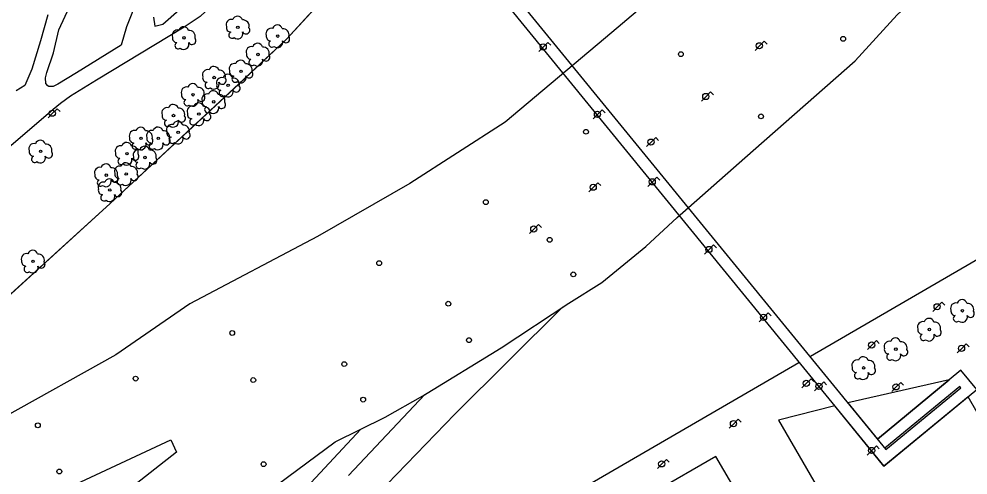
# Model space of a CAD drawing. Extents: x 282771 to 285132, y 4823109 to 4825496.
# Drawn here: x 283441.3 to 283637.2, y 4823739.6 to 4823833.5 of the extents above; entities that cross this region are included whole.
import ezdxf

# ---------------------------------------------------------------- set-up
doc = ezdxf.new("R2010")
doc.units = 0
for name, color, linetype in [('ACERA-INTERIOR', 7, 'Continuous'), ('ARBOL', 7, 'Continuous'), ('EDIFICIO', 7, 'Continuous'), ('FAROLA', 7, 'Continuous'), ('PARQUE-JARDIN-AREA', 7, 'Continuous'), ('POSTE', 7, 'Continuous'), ('PUENTE', 7, 'Continuous'), ('SENAL-VIARIA', 7, 'Continuous'), ('VALLA', 7, 'Continuous'), ('ZONA-VERDE', 7, 'Continuous')]:
    doc.layers.add(name, color=color, linetype=linetype)

msp = doc.modelspace()

# ---------------------------------------------------------------- linework, layer by layer
at = {"layer": 'ACERA-INTERIOR'}
for points in [[(283604.68, 4823764.09), (283645.04, 4823787.52), (283653.26, 4823777.12), (283681.31, 4823799.83), (283702.66, 4823818.43), (283714.12, 4823828.58), (283725.72, 4823837.78), (283799.69, 4823901.12), (283801.01, 4823899.67), (283806.65, 4823904.52), (283805.18, 4823906.02), (283808.04, 4823908.37), (283805.53, 4823911.21), (283808.05, 4823913.52), (283807.08, 4823914.52), (283815.15, 4823921.22), (283815.36, 4823921.38), (283815.6, 4823921.52), (283815.85, 4823921.65), (283816.13, 4823921.76), (283816.41, 4823921.84), (283812.59, 4823926.09)], [(283602.24, 4823762.68), (283558.77, 4823737.45), (283594.37, 4823676.05)]]:
    msp.add_lwpolyline(points, dxfattribs=at)
at = {"layer": 'ARBOL'}
for centre in [(283486.49, 4823831.83), (283494.72, 4823830.02), (283475.37, 4823829.66), (283490.63, 4823826.24), (283487.14, 4823822.76), (283481.6, 4823821.48), (283484.48, 4823819.86), (283477.24, 4823817.93), (283481.5, 4823816.47), (283473.21, 4823813.65), (283478.44, 4823813.97), (283474.17, 4823810.18), (283466.51, 4823808.96), (283470.06, 4823808.97), (283445.78, 4823806.26), (283463.61, 4823805.81), (283467.32, 4823805.01), (283459.34, 4823801.37), (283463.45, 4823801.62), (283460.06, 4823798.31), (283444.23, 4823783.59), (283636.01, 4823773.42), (283629.19, 4823769.56), (283622.27, 4823765.51), (283615.62, 4823761.65)]:
    msp.add_circle(centre, 0.255, dxfattribs=at)
for centre, radius, start, end in [((283486.42, 4823833.09), 1.04, 15.6423, 161.3843), ((283475.3, 4823830.92), 1.04, 15.6423, 161.3843), ((283485.16, 4823832.36), 1.1, 75.4318, 200.5561), ((283485.05, 4823831.79), 0.935, 168.599, 268.1324), ((283487.55, 4823832.09), 1.27, 345.0327, 95.7993), ((283494.65, 4823831.28), 1.04, 15.6423, 161.3843), ((283474.04, 4823830.19), 1.1, 75.4318, 200.5561), ((283476.43, 4823829.92), 1.27, 345.0327, 95.7993), ((283485.29, 4823830.24), 0.672, 113.7367, 309.4725), ((283486.43, 4823830.54), 1.09, 228.9545, 17.928), ((283488.16, 4823831.26), 0.797, 208.9625, 38.991), ((283493.39, 4823830.55), 1.1, 75.4318, 200.5561), ((283493.28, 4823829.98), 0.935, 168.599, 268.1324), ((283495.78, 4823830.28), 1.27, 345.0327, 95.7993), ((283473.93, 4823829.62), 0.935, 168.599, 268.1324), ((283474.17, 4823828.07), 0.672, 113.7367, 309.4725), ((283475.31, 4823828.37), 1.09, 228.9545, 17.928), ((283477.04, 4823829.09), 0.797, 208.9625, 38.991), ((283490.56, 4823827.5), 1.04, 15.6423, 161.3843), ((283493.52, 4823828.43), 0.672, 113.7367, 309.4725), ((283494.66, 4823828.73), 1.09, 228.9545, 17.928), ((283496.39, 4823829.45), 0.797, 208.9625, 38.991), ((283489.3, 4823826.77), 1.1, 75.4318, 200.5561), ((283489.19, 4823826.2), 0.935, 168.599, 268.1324), ((283491.69, 4823826.5), 1.27, 345.0327, 95.7993), ((283492.3, 4823825.67), 0.797, 208.9625, 38.991), ((283485.81, 4823823.29), 1.1, 75.4318, 200.5561), ((283487.07, 4823824.02), 1.04, 15.6423, 161.3843), ((283488.2, 4823823.02), 1.27, 345.0327, 95.7993), ((283489.43, 4823824.65), 0.672, 113.7367, 309.4725), ((283490.57, 4823824.95), 1.09, 228.9545, 17.928), ((283480.27, 4823822.01), 1.1, 75.4318, 200.5561), ((283481.53, 4823822.74), 1.04, 15.6423, 161.3843), ((283482.66, 4823821.74), 1.27, 345.0327, 95.7993), ((283484.41, 4823821.12), 1.04, 15.6423, 161.3843), ((283485.7, 4823822.72), 0.935, 168.599, 268.1324), ((283488.81, 4823822.19), 0.797, 208.9625, 38.991), ((283477.17, 4823819.19), 1.04, 15.6423, 161.3843), ((283480.16, 4823821.44), 0.935, 168.599, 268.1324), ((283480.4, 4823819.89), 0.672, 113.7367, 309.4725), ((283481.54, 4823820.19), 1.09, 228.9545, 17.928), ((283483.15, 4823820.39), 1.1, 75.4318, 200.5561), ((283483.27, 4823820.91), 0.797, 208.9625, 38.991), ((283485.94, 4823821.17), 0.672, 113.7367, 309.4725), ((283485.54, 4823820.12), 1.27, 345.0327, 95.7993), ((283487.08, 4823821.47), 1.09, 228.9545, 17.928), ((283475.91, 4823818.46), 1.1, 75.4318, 200.5561), ((283478.3, 4823818.19), 1.27, 345.0327, 95.7993), ((283481.43, 4823817.73), 1.04, 15.6423, 161.3843), ((283483.04, 4823819.82), 0.935, 168.599, 268.1324), ((283483.28, 4823818.27), 0.672, 113.7367, 309.4725), ((283484.42, 4823818.57), 1.09, 228.9545, 17.928), ((283486.15, 4823819.29), 0.797, 208.9625, 38.991), ((283475.8, 4823817.89), 0.935, 168.599, 268.1324), ((283476.04, 4823816.34), 0.672, 113.7367, 309.4725), ((283477.18, 4823816.64), 1.09, 228.9545, 17.928), ((283478.37, 4823815.23), 1.04, 15.6423, 161.3843), ((283478.91, 4823817.36), 0.797, 208.9625, 38.991), ((283480.17, 4823817), 1.1, 75.4318, 200.5561), ((283480.06, 4823816.43), 0.935, 168.599, 268.1324), ((283482.56, 4823816.73), 1.27, 345.0327, 95.7993), ((283483.17, 4823815.9), 0.797, 208.9625, 38.991), ((283471.88, 4823814.18), 1.1, 75.4318, 200.5561), ((283473.14, 4823814.91), 1.04, 15.6423, 161.3843), ((283474.27, 4823813.91), 1.27, 345.0327, 95.7993), ((283477.11, 4823814.5), 1.1, 75.4318, 200.5561), ((283479.5, 4823814.23), 1.27, 345.0327, 95.7993), ((283480.3, 4823814.88), 0.672, 113.7367, 309.4725), ((283481.44, 4823815.18), 1.09, 228.9545, 17.928), ((283471.77, 4823813.61), 0.935, 168.599, 268.1324), ((283472.01, 4823812.06), 0.672, 113.7367, 309.4725), ((283473.15, 4823812.36), 1.09, 228.9545, 17.928), ((283474.1, 4823811.44), 1.04, 15.6423, 161.3843), ((283474.88, 4823813.08), 0.797, 208.9625, 38.991), ((283477, 4823813.93), 0.935, 168.599, 268.1324), ((283477.24, 4823812.38), 0.672, 113.7367, 309.4725), ((283478.38, 4823812.68), 1.09, 228.9545, 17.928), ((283480.11, 4823813.4), 0.797, 208.9625, 38.991), ((283465.18, 4823809.49), 1.1, 75.4318, 200.5561), ((283466.44, 4823810.22), 1.04, 15.6423, 161.3843), ((283467.57, 4823809.22), 1.27, 345.0327, 95.7993), ((283468.73, 4823809.5), 1.1, 75.4318, 200.5561), ((283469.99, 4823810.23), 1.04, 15.6423, 161.3843), ((283471.12, 4823809.23), 1.27, 345.0327, 95.7993), ((283472.84, 4823810.71), 1.1, 75.4318, 200.5561), ((283475.23, 4823810.44), 1.27, 345.0327, 95.7993), ((283445.71, 4823807.52), 1.04, 15.6423, 161.3843), ((283465.07, 4823808.92), 0.935, 168.599, 268.1324), ((283468.18, 4823808.39), 0.797, 208.9625, 38.991), ((283468.62, 4823808.93), 0.935, 168.599, 268.1324), ((283471.73, 4823808.4), 0.797, 208.9625, 38.991), ((283472.73, 4823810.14), 0.935, 168.599, 268.1324), ((283472.97, 4823808.59), 0.672, 113.7367, 309.4725), ((283474.11, 4823808.89), 1.09, 228.9545, 17.928), ((283475.84, 4823809.61), 0.797, 208.9625, 38.991), ((283444.45, 4823806.79), 1.1, 75.4318, 200.5561), ((283446.84, 4823806.52), 1.27, 345.0327, 95.7993), ((283462.28, 4823806.34), 1.1, 75.4318, 200.5561), ((283463.54, 4823807.07), 1.04, 15.6423, 161.3843), ((283464.67, 4823806.07), 1.27, 345.0327, 95.7993), ((283465.31, 4823807.37), 0.672, 113.7367, 309.4725), ((283465.99, 4823805.54), 1.1, 75.4318, 200.5561), ((283466.45, 4823807.67), 1.09, 228.9545, 17.928), ((283467.25, 4823806.27), 1.04, 15.6423, 161.3843), ((283468.86, 4823807.38), 0.672, 113.7367, 309.4725), ((283468.38, 4823805.27), 1.27, 345.0327, 95.7993), ((283470, 4823807.68), 1.09, 228.9545, 17.928), ((283444.34, 4823806.22), 0.935, 168.599, 268.1324), ((283444.58, 4823804.67), 0.672, 113.7367, 309.4725), ((283445.72, 4823804.97), 1.09, 228.9545, 17.928), ((283447.45, 4823805.69), 0.797, 208.9625, 38.991), ((283462.17, 4823805.77), 0.935, 168.599, 268.1324), ((283462.41, 4823804.22), 0.672, 113.7367, 309.4725), ((283463.55, 4823804.52), 1.09, 228.9545, 17.928), ((283465.28, 4823805.24), 0.797, 208.9625, 38.991), ((283465.88, 4823804.97), 0.935, 168.599, 268.1324), ((283468.99, 4823804.44), 0.797, 208.9625, 38.991), ((283458.01, 4823801.9), 1.1, 75.4318, 200.5561), ((283459.27, 4823802.63), 1.04, 15.6423, 161.3843), ((283460.4, 4823801.63), 1.27, 345.0327, 95.7993), ((283462.12, 4823802.15), 1.1, 75.4318, 200.5561), ((283463.38, 4823802.88), 1.04, 15.6423, 161.3843), ((283464.51, 4823801.88), 1.27, 345.0327, 95.7993), ((283466.12, 4823803.42), 0.672, 113.7367, 309.4725), ((283467.26, 4823803.72), 1.09, 228.9545, 17.928), ((283457.9, 4823801.33), 0.935, 168.599, 268.1324), ((283459.99, 4823799.57), 1.04, 15.6423, 161.3843), ((283461.01, 4823800.8), 0.797, 208.9625, 38.991), ((283462.01, 4823801.58), 0.935, 168.599, 268.1324), ((283462.25, 4823800.03), 0.672, 113.7367, 309.4725), ((283463.39, 4823800.33), 1.09, 228.9545, 17.928), ((283465.12, 4823801.05), 0.797, 208.9625, 38.991), ((283458.14, 4823799.78), 0.672, 113.7367, 309.4725), ((283458.73, 4823798.84), 1.1, 75.4318, 200.5561), ((283459.28, 4823800.08), 1.09, 228.9545, 17.928), ((283461.12, 4823798.57), 1.27, 345.0327, 95.7993), ((283458.62, 4823798.27), 0.935, 168.599, 268.1324), ((283458.86, 4823796.72), 0.672, 113.7367, 309.4725), ((283460, 4823797.02), 1.09, 228.9545, 17.928), ((283461.73, 4823797.74), 0.797, 208.9625, 38.991), ((283442.9, 4823784.12), 1.1, 75.4318, 200.5561), ((283444.16, 4823784.85), 1.04, 15.6423, 161.3843), ((283445.29, 4823783.85), 1.27, 345.0327, 95.7993), ((283442.79, 4823783.55), 0.935, 168.599, 268.1324), ((283445.9, 4823783.02), 0.797, 208.9625, 38.991), ((283443.03, 4823782), 0.672, 113.7367, 309.4725), ((283444.17, 4823782.3), 1.09, 228.9545, 17.928), ((283635.94, 4823774.68), 1.04, 15.6422, 161.3843), ((283634.68, 4823773.95), 1.1, 75.4318, 200.556), ((283634.57, 4823773.38), 0.935, 168.5989, 268.1323), ((283637.07, 4823773.68), 1.27, 345.0327, 95.7992), ((283637.68, 4823772.85), 0.797, 208.9624, 38.991), ((283629.12, 4823770.82), 1.04, 15.6422, 161.3843), ((283634.81, 4823771.83), 0.672, 113.7367, 309.4725), ((283635.95, 4823772.13), 1.09, 228.9544, 17.9279), ((283627.86, 4823770.09), 1.1, 75.4318, 200.556), ((283627.75, 4823769.52), 0.935, 168.5989, 268.1323), ((283630.25, 4823769.82), 1.27, 345.0327, 95.7992), ((283630.86, 4823768.99), 0.797, 208.9624, 38.991), ((283622.2, 4823766.77), 1.04, 15.6422, 161.3843), ((283627.99, 4823767.97), 0.672, 113.7367, 309.4725), ((283629.13, 4823768.27), 1.09, 228.9544, 17.9279), ((283620.94, 4823766.04), 1.1, 75.4318, 200.556), ((283620.83, 4823765.47), 0.935, 168.5989, 268.1323), ((283623.33, 4823765.77), 1.27, 345.0327, 95.7992), ((283623.94, 4823764.94), 0.797, 208.9624, 38.991), ((283615.55, 4823762.91), 1.04, 15.6422, 161.3843), ((283621.07, 4823763.92), 0.672, 113.7367, 309.4725), ((283622.21, 4823764.22), 1.09, 228.9544, 17.9279), ((283614.29, 4823762.18), 1.1, 75.4318, 200.556), ((283614.18, 4823761.61), 0.935, 168.5989, 268.1323), ((283616.68, 4823761.91), 1.27, 345.0327, 95.7992), ((283617.29, 4823761.08), 0.797, 208.9624, 38.991), ((283614.42, 4823760.06), 0.672, 113.7367, 309.4725), ((283615.56, 4823760.36), 1.09, 228.9544, 17.9279)]:
    msp.add_arc(centre, radius, start, end, dxfattribs=at)
at = {"layer": 'EDIFICIO'}
msp.add_lwpolyline([(283639.44, 4823721.02), (283635.46, 4823718.73), (283635.9, 4823717.99), (283621.39, 4823709.55), (283620.99, 4823710.23), (283616.98, 4823707.93), (283617.41, 4823707.18), (283615.99, 4823706.37), (283615.56, 4823707.12), (283611.64, 4823704.81), (283612.04, 4823704.13), (283609.12, 4823702.44), (283585.13, 4823743.38), (283572.29, 4823735.98), (283596.15, 4823694.83)], dxfattribs=at)
at = {"layer": 'FAROLA'}
for p, q in [((283550.48, 4823828.74), (283549.54, 4823827.81)), ((283551.07, 4823828.15), (283550.48, 4823828.74)), ((283594.16, 4823828.03), (283593.23, 4823827.09)), ((283595.1, 4823828.96), (283594.16, 4823828.03)), ((283595.69, 4823828.37), (283595.1, 4823828.96)), ((283549.54, 4823827.81), (283548.61, 4823826.87)), ((283584.04, 4823818.51), (283583.1, 4823817.58)), ((283584.63, 4823817.92), (283584.04, 4823818.51)), ((283583.1, 4823817.58), (283582.17, 4823816.64)), ((283449.2, 4823815.06), (283448.26, 4823814.13)), ((283449.79, 4823814.47), (283449.2, 4823815.06)), ((283561.68, 4823814.83), (283560.74, 4823813.9)), ((283562.27, 4823814.24), (283561.68, 4823814.83)), ((283448.26, 4823814.13), (283447.34, 4823813.19)), ((283560.74, 4823813.9), (283559.81, 4823812.96)), ((283572.72, 4823809.11), (283571.78, 4823808.18)), ((283573.31, 4823808.52), (283572.72, 4823809.11)), ((283571.78, 4823808.18), (283570.85, 4823807.24)), ((283572.98, 4823800.92), (283572.04, 4823799.99)), ((283573.57, 4823800.33), (283572.98, 4823800.92)), ((283559.86, 4823798.88), (283558.93, 4823797.94)), ((283560.8, 4823799.81), (283559.86, 4823798.88)), ((283561.39, 4823799.22), (283560.8, 4823799.81)), ((283572.04, 4823799.99), (283571.11, 4823799.05)), ((283548.54, 4823791.19), (283547.6, 4823790.26)), ((283549.13, 4823790.6), (283548.54, 4823791.19)), ((283547.6, 4823790.26), (283546.67, 4823789.32)), ((283584.68, 4823786.98), (283583.74, 4823786.05)), ((283585.27, 4823786.39), (283584.68, 4823786.98)), ((283583.74, 4823786.05), (283582.81, 4823785.11)), ((283631.78, 4823775.17), (283630.84, 4823774.24)), ((283632.37, 4823774.58), (283631.78, 4823775.17)), ((283630.84, 4823774.24), (283629.91, 4823773.3)), ((283595.01, 4823772.07), (283594.08, 4823771.13)), ((283595.95, 4823773), (283595.01, 4823772.07)), ((283596.54, 4823772.41), (283595.95, 4823773)), ((283617.34, 4823766.36), (283616.41, 4823765.42)), ((283618.28, 4823767.29), (283617.34, 4823766.36)), ((283618.87, 4823766.7), (283618.28, 4823767.29)), ((283635.87, 4823765.67), (283634.94, 4823764.73)), ((283636.81, 4823766.6), (283635.87, 4823765.67)), ((283637.4, 4823766.01), (283636.81, 4823766.6)), ((283603.83, 4823758.47), (283602.9, 4823757.53)), ((283604.77, 4823759.4), (283603.83, 4823758.47)), ((283605.36, 4823758.81), (283604.77, 4823759.4)), ((283606.45, 4823757.84), (283605.52, 4823756.9)), ((283607.39, 4823758.77), (283606.45, 4823757.84)), ((283607.98, 4823758.18), (283607.39, 4823758.77)), ((283622.36, 4823757.74), (283621.43, 4823756.8)), ((283623.3, 4823758.67), (283622.36, 4823757.74)), ((283623.89, 4823758.08), (283623.3, 4823758.67)), ((283588.81, 4823750.14), (283587.88, 4823749.2)), ((283589.75, 4823751.07), (283588.81, 4823750.14)), ((283590.34, 4823750.48), (283589.75, 4823751.07)), ((283617.32, 4823744.63), (283616.39, 4823743.69)), ((283618.26, 4823745.56), (283617.32, 4823744.63)), ((283618.85, 4823744.97), (283618.26, 4823745.56)), ((283573.99, 4823741.87), (283573.06, 4823740.93)), ((283574.93, 4823742.8), (283573.99, 4823741.87)), ((283575.52, 4823742.21), (283574.93, 4823742.8))]:
    msp.add_line(p, q, dxfattribs=at)
for centre in [(283549.5, 4823827.81), (283594.12, 4823828.03), (283583.06, 4823817.58), (283448.22, 4823814.13), (283560.7, 4823813.9), (283571.74, 4823808.18), (283572, 4823799.99), (283559.82, 4823798.88), (283547.56, 4823790.26), (283583.7, 4823786.05), (283630.8, 4823774.24), (283594.97, 4823772.07), (283617.3, 4823766.36), (283635.83, 4823765.67), (283603.79, 4823758.47), (283606.41, 4823757.84), (283622.32, 4823757.74), (283588.77, 4823750.14), (283617.28, 4823744.63), (283573.95, 4823741.87)]:
    msp.add_circle(centre, 0.637, dxfattribs=at)
at = {"layer": 'PARQUE-JARDIN-AREA'}
msp.add_lwpolyline([(283682.03, 4824096.76), (283623.81, 4824043.65), (283639.89, 4824004.69), (283610.21, 4823972.19), (283608.11, 4823969.82), (283600.52, 4823960.31), (283584.37, 4823938.96), (283565.94, 4823915.5), (283546.15, 4823889.71), (283532.13, 4823871.37), (283520.29, 4823855.82), (283505.77, 4823839.5), (283496.53, 4823829.4), (283486.67, 4823820.15), (283460.12, 4823795.54), (283436.49, 4823774.06), (283416.27, 4823756.66), (283399.67, 4823743.07), (283390.12, 4823735.66)], dxfattribs=at)
at = {"layer": 'POSTE'}
for centre in [(283611.41, 4823829.46), (283577.92, 4823826.29), (283594.45, 4823813.48), (283558.34, 4823810.31), (283537.67, 4823795.79), (283550.84, 4823788.05), (283515.65, 4823783.23), (283555.72, 4823780.91), (283529.92, 4823774.87), (283485.33, 4823768.84), (283534.19, 4823767.37), (283508.45, 4823762.43), (283465.39, 4823759.44), (283489.67, 4823759.14), (283512.35, 4823755.11), (283445.2, 4823749.81), (283491.8, 4823741.82), (283449.65, 4823740.29)]:
    msp.add_circle(centre, 0.5, dxfattribs=at)
at = {"layer": 'PUENTE'}
for points in [[(283487.66, 4823870.58), (283494.9, 4823876.35), (283497.44, 4823878.31), (283501.88, 4823881.64), (283503.06, 4823882.05), (283504.06, 4823882.12), (283505.26, 4823881.87), (283508.12, 4823879.74), (283515.2, 4823873.18), (283620.23, 4823744.81), (283635.68, 4823757.54), (283635.45, 4823757.82), (283620, 4823745.09)], [(283489.81, 4823867.85), (283499.4, 4823875.51), (283501.81, 4823877.51), (283502.69, 4823877.82), (283504.01, 4823878.04), (283505.7, 4823877.69), (283507.24, 4823877), (283513.57, 4823871.3), (283619.82, 4823741.37), (283639.01, 4823757.19)], [(283639.01, 4823757.19), (283635.71, 4823761.2), (283618.46, 4823746.98)]]:
    msp.add_lwpolyline(points, dxfattribs=at)
at = {"layer": 'SENAL-VIARIA'}
for points in [[(283553.52, 4823774.17), (283531.25, 4823752.08), (283513.28, 4823733.57)], [(283509.31, 4823739.45), (283525.1, 4823756.16)], [(283511.86, 4823749.02), (283482.93, 4823717.98)]]:
    msp.add_lwpolyline(points, dxfattribs=at)
at = {"layer": 'VALLA'}
for points in [[(283639.9, 4824004.7), (283610.21, 4823972.2), (283608.11, 4823969.83), (283600.52, 4823960.32), (283584.37, 4823938.98), (283565.95, 4823915.52), (283546.16, 4823889.73), (283532.14, 4823871.39), (283522.1, 4823857.86), (283505.78, 4823839.52), (283496.54, 4823829.42), (283486.68, 4823820.17), (283460.13, 4823795.56), (283460.11, 4823795.54), (283436.51, 4823774.08), (283416.29, 4823756.68), (283399.69, 4823743.09), (283390.14, 4823735.68), (283378.34, 4823726.94), (283367.73, 4823720.33), (283351.98, 4823711.89), (283344.98, 4823708.57)], [(283426.46, 4823664.09), (283445.54, 4823689), (283476.41, 4823725.1), (283490.86, 4823734.81), (283506.59, 4823746.41), (283516.86, 4823751.46), (283524.63, 4823755.87), (283540.82, 4823765.8), (283554.81, 4823775.02), (283561.6, 4823779.26), (283570.65, 4823786.69), (283577.12, 4823792.66), (283591.08, 4823804.92), (283613.88, 4823824.93), (283622.58, 4823834.44), (283668.08, 4823876.11), (283693.61, 4823897.87), (283712.12, 4823914.41), (283732.55, 4823930.31), (283751.44, 4823946.9), (283775.2, 4823967.79), (283801.7, 4823990.1)], [(283645.97, 4823915.89), (283615.93, 4823883.19), (283597.67, 4823861.47), (283584.82, 4823848.72), (283563.7, 4823830.77), (283541.63, 4823812.32), (283522, 4823799.66), (283502.92, 4823788.75), (283476.57, 4823774.82), (283461.32, 4823764.35), (283438.11, 4823751.4), (283432.53, 4823747.18), (283410.1, 4823736.75), (283375.19, 4823719.81), (283359.05, 4823711.02)], [(283414.94, 4823719.99), (283472.64, 4823746.82), (283473.86, 4823744.26), (283458.49, 4823732.26)]]:
    msp.add_lwpolyline(points, dxfattribs=at)
at = {"layer": 'ZONA-VERDE'}
for p, q in [((283467.31, 4823841.43), (283463.51, 4823831.93)), ((283449.55, 4823831.32), (283452.56, 4823837.92)), ((283447.3, 4823834.4), (283445.74, 4823829.03)), ((283463.51, 4823831.93), (283462.4, 4823828.13)), ((283448.42, 4823826.57), (283449.55, 4823831.32)), ((283445.74, 4823829.03), (283443.95, 4823823.22)), ((283462.4, 4823828.13), (283453.19, 4823822.46)), ((283447.08, 4823822.55), (283448.42, 4823826.57)), ((283443.95, 4823823.22), (283442.5, 4823819.87)), ((283446.79, 4823821.4), (283447.08, 4823822.55)), ((283453.19, 4823822.46), (283449.31, 4823820.14)), ((283446.83, 4823820.25), (283446.79, 4823821.4)), ((283447.28, 4823819.75), (283446.83, 4823820.25)), ((283442.5, 4823819.87), (283440.76, 4823818.77)), ((283447.49, 4823819.64), (283447.28, 4823819.75)), ((283448.38, 4823819.64), (283447.49, 4823819.64)), ((283449.31, 4823820.14), (283448.38, 4823819.64))]:
    msp.add_line(p, q, dxfattribs=at)
for points in [[(283523.27, 4823859.43), (283516.3, 4823867.96), (283511.35, 4823862.36), (283507.24, 4823860.27), (283502.86, 4823857.49), (283499.93, 4823854.89), (283490.1, 4823844.48), (283487.19, 4823841.47), (283485.21, 4823839.69), (283479.83, 4823835.09), (283478.71, 4823834.08), (283475.41, 4823831.88), (283457.29, 4823820.95), (283451.95, 4823817.67), (283449.87, 4823816.14), (283448.36, 4823814.91), (283434.77, 4823803.28)], [(283390.14, 4823735.68), (283399.69, 4823743.09), (283416.29, 4823756.68), (283436.51, 4823774.08), (283460.11, 4823795.54), (283460.13, 4823795.56), (283486.68, 4823820.17), (283496.54, 4823829.42), (283505.78, 4823839.52), (283522.1, 4823857.86), (283523.27, 4823859.43)], [(283469.11, 4823833.95), (283469.35, 4823832.06), (283471.02, 4823832.45), (283477.77, 4823838.46)], [(283612.36, 4823754.43), (283618.46, 4823746.98), (283633.31, 4823759.22), (283612.36, 4823754.43)], [(283637.18, 4823755.69), (283619.82, 4823741.37), (283609.66, 4823753.8), (283598.07, 4823750.89), (283614.63, 4823722.32), (283645.93, 4823740.47), (283637.18, 4823755.69)]]:
    msp.add_lwpolyline(points, dxfattribs=at)

doc.saveas('drawing.dxf')
